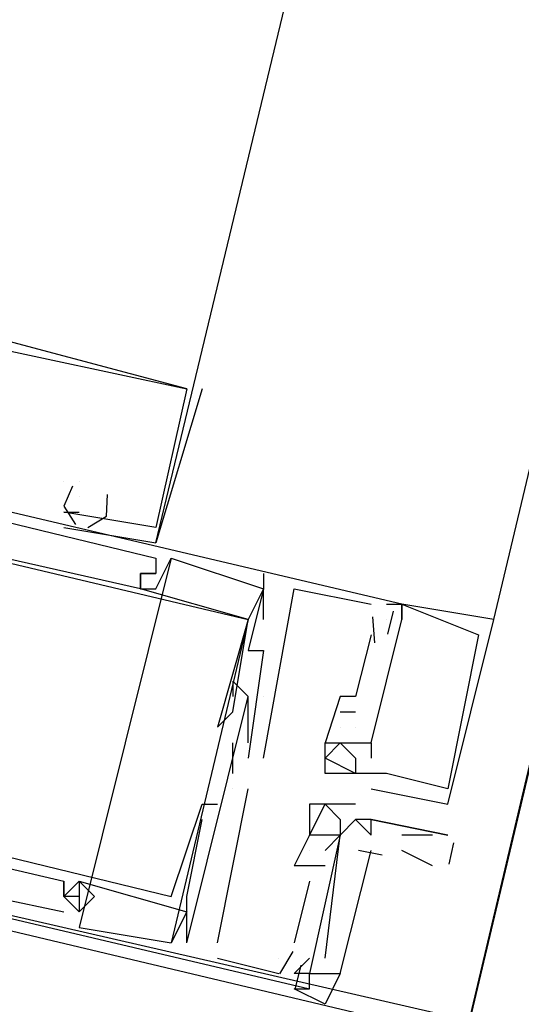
# Model space of a CAD drawing. Header units: feet. Extents: x -79 to 198, y -22 to 181.
# Tile 263 of 287: x 131.162 to 131.597, y 90.378 to 91.231. Entities that reach past the tile are written whole.
import ezdxf

# ---------------------------------------------------------------- set-up
doc = ezdxf.new("R2010")
doc.units = ezdxf.units.FT
doc.layers.add('A-LINEA', color=7, linetype='CONTINUOUS')

msp = doc.modelspace()

# ---------------------------------------------------------------- linework, layer by layer
at = {"layer": 'A-LINEA'}
for p, q in [((131.5733, 90.7111), (133.32, 98.0844)), ((131.32, 90.9111), (131.28, 90.7778)), ((131.32, 90.9111), (131.28, 90.7778)), ((131.32, 90.9111), (131.28, 90.7778)), ((131.3067, 90.9111), (131.3067, 90.9111)), ((131.3067, 90.9111), (131.3067, 90.9111)), ((131.3067, 90.9111), (131.3067, 90.9111)), ((131.3067, 90.9111), (131.3067, 90.9111)), ((131.3067, 90.9111), (131.3067, 90.9111)), ((131.3067, 90.9111), (131.3067, 90.9111)), ((131.32, 90.9111), (131.32, 90.9111)), ((131.32, 90.9111), (131.32, 90.9111)), ((131.32, 90.9111), (131.32, 90.9111)), ((131.2, 90.8311), (131.2, 90.8311)), ((131.2, 90.8311), (131.2, 90.8311)), ((131.2, 90.8311), (131.2, 90.8311)), ((131.2, 90.8311), (131.2, 90.8311)), ((131.2, 90.8311), (131.2, 90.8311)), ((131.2, 90.8311), (131.2, 90.8311)), ((131.2133, 90.8311), (131.2133, 90.8311)), ((131.2133, 90.8311), (131.2133, 90.8311)), ((131.2133, 90.8311), (131.2133, 90.8311)), ((131.2133, 90.8311), (131.2133, 90.8311)), ((131.2133, 90.8311), (131.2133, 90.8311)), ((131.2133, 90.8311), (131.2133, 90.8311)), ((131.2133, 90.8178), (131.2133, 90.8178)), ((131.2133, 90.8178), (131.2133, 90.8178)), ((131.2133, 90.8178), (131.2133, 90.8178)), ((131.2, 90.8044), (131.2, 90.8044)), ((131.2, 90.8044), (131.2, 90.8044)), ((131.2, 90.8044), (131.2, 90.8044)), ((131.2, 90.8044), (131.2, 90.8044)), ((131.2, 90.8044), (131.2, 90.8044)), ((131.2, 90.8044), (131.2, 90.8044)), ((131.2, 90.8044), (131.2, 90.8044)), ((131.2, 90.8044), (131.2, 90.8044)), ((131.2, 90.8044), (131.2, 90.8044)), ((131.2133, 90.8044), (131.2133, 90.8044)), ((131.2133, 90.8044), (131.2133, 90.8044)), ((131.2133, 90.8044), (131.2133, 90.8044)), ((131.2, 90.7911), (131.28, 90.7778)), ((131.2, 90.7911), (131.2, 90.7911)), ((131.2, 90.7911), (131.28, 90.7778)), ((131.2, 90.7911), (131.2, 90.7911)), ((131.2, 90.7911), (131.28, 90.7778)), ((131.2, 90.7911), (131.2, 90.7911)), ((131.28, 90.7911), (131.28, 90.7911)), ((131.28, 90.7911), (131.28, 90.7911)), ((131.28, 90.7911), (131.28, 90.7911)), ((131.28, 90.7778), (131.28, 90.7778)), ((131.28, 90.7778), (131.28, 90.7778)), ((131.28, 90.7778), (131.28, 90.7778)), ((131.2933, 90.7644), (131.2133, 90.4444)), ((131.2933, 90.7644), (131.2133, 90.4444)), ((131.2933, 90.7644), (131.2133, 90.4444)), ((131.28, 90.7644), (131.28, 90.7644)), ((131.28, 90.7644), (131.28, 90.7644)), ((131.28, 90.7644), (131.28, 90.7644)), ((131.2933, 90.7644), (131.2933, 90.7644)), ((131.2933, 90.7644), (131.2933, 90.7644)), ((131.2933, 90.7644), (131.2933, 90.7644)), ((131.2667, 90.7511), (131.2667, 90.7511)), ((131.2667, 90.7511), (131.2667, 90.7511)), ((131.2667, 90.7511), (131.2667, 90.7511)), ((131.2667, 90.7511), (131.2667, 90.7511)), ((131.2667, 90.7511), (131.2667, 90.7511)), ((131.2667, 90.7511), (131.2667, 90.7511)), ((131.2667, 90.7511), (131.2667, 90.7511)), ((131.2667, 90.7511), (131.2667, 90.7511)), ((131.2667, 90.7511), (131.2667, 90.7511)), ((131.28, 90.7511), (131.28, 90.7511)), ((131.28, 90.7511), (131.28, 90.7511)), ((131.28, 90.7511), (131.28, 90.7511)), ((131.28, 90.7511), (131.28, 90.7511)), ((131.28, 90.7511), (131.28, 90.7511)), ((131.28, 90.7511), (131.28, 90.7511)), ((131.3733, 90.7511), (131.3733, 90.7378)), ((131.3733, 90.7511), (131.3733, 90.7378)), ((131.3733, 90.7511), (131.3733, 90.7378)), ((131.2667, 90.7378), (131.2667, 90.7378)), ((131.2667, 90.7378), (131.2667, 90.7378)), ((131.2667, 90.7378), (131.2667, 90.7378)), ((131.2667, 90.7378), (131.2667, 90.7378)), ((131.2667, 90.7378), (131.2667, 90.7378)), ((131.2667, 90.7378), (131.2667, 90.7378)), ((131.2667, 90.7378), (131.2667, 90.7378)), ((131.2667, 90.7378), (131.2667, 90.7378)), ((131.2667, 90.7378), (131.2667, 90.7378)), ((131.28, 90.7378), (131.28, 90.7378)), ((131.28, 90.7378), (131.28, 90.7378)), ((131.28, 90.7378), (131.28, 90.7378)), ((131.3733, 90.7111), (131.3733, 90.7378)), ((131.3733, 90.7378), (131.3733, 90.7378)), ((131.3733, 90.7378), (131.3733, 90.7378)), ((131.3733, 90.7111), (131.3733, 90.7378)), ((131.3733, 90.7378), (131.3733, 90.7378)), ((131.3733, 90.7378), (131.3733, 90.7378)), ((131.3733, 90.7111), (131.3733, 90.7378)), ((131.3733, 90.7378), (131.3733, 90.7378)), ((131.3733, 90.7378), (131.3733, 90.7378)), ((131.4, 90.7378), (131.4, 90.7378)), ((131.4, 90.7378), (131.4, 90.7378)), ((131.4, 90.7378), (131.4, 90.7378)), ((131.4667, 90.7244), (131.4667, 90.7244)), ((131.4667, 90.7244), (131.4667, 90.7244)), ((131.4667, 90.7244), (131.4667, 90.7244)), ((131.48, 90.7244), (131.48, 90.7244)), ((131.48, 90.7244), (131.48, 90.7244)), ((131.48, 90.7244), (131.48, 90.7244)), ((131.4857, 90.7184), (131.4809, 90.6984)), ((131.4857, 90.7184), (131.4809, 90.6984)), ((131.4857, 90.7184), (131.4809, 90.6984)), ((131.4933, 90.7244), (131.4933, 90.7244)), ((131.4933, 90.7244), (131.4933, 90.7244)), ((131.4933, 90.7244), (131.4933, 90.7244)), ((131.4933, 90.7244), (131.4933, 90.7244)), ((131.4933, 90.7244), (131.4933, 90.7244)), ((131.4933, 90.7244), (131.4933, 90.7244)), ((131.4933, 90.7244), (131.4933, 90.7244)), ((131.4933, 90.7244), (131.4933, 90.7244)), ((131.4933, 90.7244), (131.4933, 90.7244)), ((131.36, 90.7111), (131.2933, 90.4311)), ((131.36, 90.7111), (131.2933, 90.4311)), ((131.36, 90.7111), (131.2933, 90.4311)), ((131.36, 90.7111), (131.36, 90.7111)), ((131.36, 90.7111), (131.36, 90.7111)), ((131.36, 90.7111), (131.36, 90.7111)), ((131.36, 90.7111), (131.36, 90.7111)), ((131.36, 90.7111), (131.36, 90.7111)), ((131.36, 90.7111), (131.36, 90.7111)), ((131.36, 90.7111), (131.36, 90.7111)), ((131.36, 90.7111), (131.36, 90.7111)), ((131.36, 90.7111), (131.36, 90.7111)), ((131.3733, 90.7111), (131.3733, 90.7111)), ((131.3733, 90.7111), (131.3733, 90.7111)), ((131.3733, 90.7111), (131.3733, 90.7111)), ((131.4679, 90.7135), (131.4695, 90.6909)), ((131.4679, 90.7135), (131.4695, 90.6909)), ((131.4679, 90.7135), (131.4695, 90.6909)), ((131.48, 90.7111), (131.48, 90.7111)), ((131.48, 90.7111), (131.48, 90.7111)), ((131.48, 90.7111), (131.48, 90.7111)), ((131.48, 90.7111), (131.48, 90.7111)), ((131.48, 90.7111), (131.48, 90.7111)), ((131.48, 90.7111), (131.48, 90.7111)), ((131.4933, 90.7111), (131.4933, 90.7111)), ((131.4933, 90.7111), (131.4933, 90.7111)), ((131.4933, 90.7111), (131.4933, 90.7111)), ((131.4933, 90.7111), (131.4933, 90.7111)), ((131.4933, 90.7111), (131.4933, 90.7111)), ((131.4933, 90.7111), (131.4933, 90.7111)), ((131.4933, 90.7111), (131.4933, 90.7111)), ((131.4933, 90.7111), (131.4933, 90.7111)), ((131.4933, 90.7111), (131.4933, 90.7111)), ((131.5733, 90.7111), (131.5733, 90.7111)), ((131.5733, 90.7111), (131.5733, 90.7111)), ((131.5733, 90.7111), (131.5733, 90.7111)), ((131.4667, 90.6978), (131.4667, 90.6978)), ((131.4667, 90.6978), (131.4667, 90.6978)), ((131.4667, 90.6978), (131.4667, 90.6978)), ((131.56, 90.6978), (131.56, 90.6978)), ((131.56, 90.6978), (131.56, 90.6978)), ((131.56, 90.6978), (131.56, 90.6978)), ((131.36, 90.6844), (131.36, 90.6844)), ((131.36, 90.6844), (131.36, 90.6844)), ((131.36, 90.6844), (131.36, 90.6844)), ((131.3733, 90.6844), (131.3733, 90.6844)), ((131.3733, 90.6844), (131.3733, 90.6844)), ((131.3733, 90.6844), (131.3733, 90.6844)), ((131.3467, 90.6578), (131.3467, 90.6578)), ((131.3467, 90.6578), (131.3467, 90.6578)), ((131.3467, 90.6578), (131.3467, 90.6578)), ((131.3467, 90.6444), (131.3467, 90.6444)), ((131.3467, 90.6444), (131.3467, 90.6444)), ((131.3467, 90.6444), (131.3467, 90.6444)), ((131.36, 90.6444), (131.36, 90.6444)), ((131.36, 90.6444), (131.36, 90.6444)), ((131.36, 90.6444), (131.36, 90.6444)), ((131.36, 90.6444), (131.36, 90.6444)), ((131.36, 90.6444), (131.36, 90.6444)), ((131.36, 90.6444), (131.36, 90.6444)), ((131.36, 90.6444), (131.36, 90.6444)), ((131.36, 90.6444), (131.36, 90.6444)), ((131.36, 90.6444), (131.36, 90.6444)), ((131.3733, 90.6444), (131.3733, 90.6444)), ((131.3733, 90.6444), (131.3733, 90.6444)), ((131.3733, 90.6444), (131.3733, 90.6444)), ((131.3733, 90.6444), (131.3733, 90.6444)), ((131.3733, 90.6444), (131.3733, 90.6444)), ((131.3733, 90.6444), (131.3733, 90.6444)), ((131.44, 90.6444), (131.44, 90.6444)), ((131.44, 90.6444), (131.44, 90.6444)), ((131.44, 90.6444), (131.44, 90.6444)), ((131.4533, 90.6444), (131.4533, 90.6444)), ((131.4533, 90.6444), (131.4533, 90.6444)), ((131.4533, 90.6444), (131.4533, 90.6444)), ((131.3467, 90.6311), (131.3467, 90.6311)), ((131.3467, 90.6311), (131.3467, 90.6311)), ((131.3467, 90.6311), (131.3467, 90.6311)), ((131.44, 90.6311), (131.44, 90.6311)), ((131.44, 90.6311), (131.4533, 90.6311)), ((131.44, 90.6311), (131.44, 90.6311)), ((131.44, 90.6311), (131.44, 90.6311)), ((131.44, 90.6311), (131.4533, 90.6311)), ((131.44, 90.6311), (131.44, 90.6311)), ((131.44, 90.6311), (131.44, 90.6311)), ((131.44, 90.6311), (131.4533, 90.6311)), ((131.44, 90.6311), (131.44, 90.6311)), ((131.4533, 90.6311), (131.4533, 90.6311)), ((131.4533, 90.6311), (131.4533, 90.6311)), ((131.4533, 90.6311), (131.4533, 90.6311)), ((131.3333, 90.6178), (131.3333, 90.6178)), ((131.3333, 90.6178), (131.3333, 90.6178)), ((131.3333, 90.6178), (131.3333, 90.6178)), ((131.36, 90.6178), (131.36, 90.6178)), ((131.36, 90.6178), (131.36, 90.6178)), ((131.36, 90.6178), (131.36, 90.6178)), ((131.36, 90.6178), (131.36, 90.6178)), ((131.36, 90.6178), (131.36, 90.6178)), ((131.36, 90.6178), (131.36, 90.6178)), ((131.44, 90.6178), (131.44, 90.6178)), ((131.44, 90.6178), (131.44, 90.6178)), ((131.44, 90.6178), (131.44, 90.6178)), ((131.44, 90.6178), (131.44, 90.6178)), ((131.44, 90.6178), (131.44, 90.6178)), ((131.44, 90.6178), (131.44, 90.6178)), ((131.4533, 90.6178), (131.4533, 90.6178)), ((131.4533, 90.6178), (131.4533, 90.6178)), ((131.4533, 90.6178), (131.4533, 90.6178)), ((131.4533, 90.6178), (131.4533, 90.6178)), ((131.4533, 90.6178), (131.4533, 90.6178)), ((131.4533, 90.6178), (131.4533, 90.6178)), ((131.3467, 90.5778), (131.3467, 90.6044)), ((131.3467, 90.6044), (131.3467, 90.6044)), ((131.3467, 90.5778), (131.3467, 90.6044)), ((131.3467, 90.6044), (131.3467, 90.6044)), ((131.3467, 90.5778), (131.3467, 90.6044)), ((131.3467, 90.6044), (131.3467, 90.6044)), ((131.36, 90.6044), (131.36, 90.6044)), ((131.36, 90.6044), (131.36, 90.6044)), ((131.36, 90.6044), (131.36, 90.6044)), ((131.4267, 90.6044), (131.4267, 90.6044)), ((131.4267, 90.6044), (131.4267, 90.6044)), ((131.4267, 90.6044), (131.4267, 90.6044)), ((131.4267, 90.6044), (131.4267, 90.6044)), ((131.4267, 90.6044), (131.4267, 90.6044)), ((131.4267, 90.6044), (131.4267, 90.6044)), ((131.44, 90.6044), (131.44, 90.6044)), ((131.44, 90.6044), (131.44, 90.6044)), ((131.44, 90.6044), (131.44, 90.6044)), ((131.44, 90.6044), (131.44, 90.6044)), ((131.44, 90.6044), (131.44, 90.6044)), ((131.44, 90.6044), (131.44, 90.6044)), ((131.44, 90.6044), (131.44, 90.6044)), ((131.44, 90.6044), (131.44, 90.6044)), ((131.44, 90.6044), (131.44, 90.6044)), ((131.4533, 90.6044), (131.4533, 90.6044)), ((131.4533, 90.6044), (131.4533, 90.6044)), ((131.4533, 90.6044), (131.4533, 90.6044)), ((131.4533, 90.6044), (131.4533, 90.6044)), ((131.4533, 90.6044), (131.4533, 90.6044)), ((131.4533, 90.6044), (131.4533, 90.6044)), ((131.4667, 90.6044), (131.4667, 90.6044)), ((131.4667, 90.6044), (131.4667, 90.6044)), ((131.4667, 90.6044), (131.4667, 90.6044)), ((131.4667, 90.6044), (131.4667, 90.6044)), ((131.4667, 90.6044), (131.4667, 90.6044)), ((131.4667, 90.6044), (131.4667, 90.6044)), ((131.36, 90.5911), (131.36, 90.5911)), ((131.36, 90.5911), (131.36, 90.5911)), ((131.36, 90.5911), (131.36, 90.5911)), ((131.3733, 90.5911), (131.3733, 90.5911)), ((131.3733, 90.5911), (131.3733, 90.5911)), ((131.3733, 90.5911), (131.3733, 90.5911)), ((131.4267, 90.5911), (131.4267, 90.5911)), ((131.4267, 90.5911), (131.4267, 90.5911)), ((131.4267, 90.5911), (131.4267, 90.5911)), ((131.4533, 90.5911), (131.4533, 90.5911)), ((131.4533, 90.5911), (131.4533, 90.5911)), ((131.4533, 90.5911), (131.4533, 90.5911)), ((131.4667, 90.5911), (131.4667, 90.5911)), ((131.4667, 90.5911), (131.4667, 90.5911)), ((131.4667, 90.5911), (131.4667, 90.5911)), ((131.3467, 90.5778), (131.3467, 90.5778)), ((131.3467, 90.5778), (131.3467, 90.5778)), ((131.3467, 90.5778), (131.3467, 90.5778)), ((131.4267, 90.5778), (131.4267, 90.5778)), ((131.4267, 90.5778), (131.4267, 90.5778)), ((131.4267, 90.5778), (131.4267, 90.5778)), ((131.44, 90.5778), (131.44, 90.5778)), ((131.44, 90.5778), (131.44, 90.5778)), ((131.44, 90.5778), (131.44, 90.5778)), ((131.4533, 90.5778), (131.4533, 90.5778)), ((131.4533, 90.5778), (131.4533, 90.5778)), ((131.4533, 90.5778), (131.4533, 90.5778)), ((131.4533, 90.5778), (131.4533, 90.5778)), ((131.4533, 90.5778), (131.4533, 90.5778)), ((131.4533, 90.5778), (131.4533, 90.5778)), ((131.4533, 90.5778), (131.4533, 90.5778)), ((131.4533, 90.5778), (131.4533, 90.5778)), ((131.4533, 90.5778), (131.4533, 90.5778)), ((131.4667, 90.5778), (131.4667, 90.5778)), ((131.4667, 90.5778), (131.4667, 90.5778)), ((131.4667, 90.5778), (131.4667, 90.5778)), ((131.4667, 90.5778), (131.4667, 90.5778)), ((131.4667, 90.5778), (131.4667, 90.5778)), ((131.4667, 90.5778), (131.4667, 90.5778)), ((131.4667, 90.5778), (131.4667, 90.5778)), ((131.4667, 90.5778), (131.4667, 90.5778)), ((131.4667, 90.5778), (131.4667, 90.5778)), ((131.4667, 90.5778), (131.4667, 90.5778)), ((131.4667, 90.5778), (131.4667, 90.5778)), ((131.4667, 90.5778), (131.4667, 90.5778)), ((131.4667, 90.5778), (131.4667, 90.5778)), ((131.4667, 90.5778), (131.4667, 90.5778)), ((131.4667, 90.5778), (131.4667, 90.5778)), ((131.48, 90.5778), (131.48, 90.5778)), ((131.48, 90.5778), (131.48, 90.5778)), ((131.48, 90.5778), (131.48, 90.5778)), ((131.48, 90.5778), (131.48, 90.5778)), ((131.48, 90.5778), (131.48, 90.5778)), ((131.48, 90.5778), (131.48, 90.5778)), ((131.3333, 90.4311), (131.36, 90.5644)), ((131.3333, 90.4311), (131.36, 90.5644)), ((131.3333, 90.4311), (131.36, 90.5644)), ((131.3467, 90.5644), (131.3467, 90.5644)), ((131.3467, 90.5644), (131.3467, 90.5644)), ((131.3467, 90.5644), (131.3467, 90.5644)), ((131.3467, 90.5644), (131.3467, 90.5644)), ((131.3467, 90.5644), (131.3467, 90.5644)), ((131.3467, 90.5644), (131.3467, 90.5644)), ((131.36, 90.5644), (131.36, 90.5644)), ((131.36, 90.5644), (131.36, 90.5644)), ((131.36, 90.5644), (131.36, 90.5644)), ((131.4667, 90.5644), (131.4667, 90.5644)), ((131.4667, 90.5644), (131.4667, 90.5644)), ((131.4667, 90.5644), (131.4667, 90.5644)), ((131.5333, 90.5644), (131.5333, 90.5644)), ((131.5333, 90.5644), (131.5333, 90.5644)), ((131.5333, 90.5644), (131.5333, 90.5644)), ((130.76, 90.5511), (131.2, 90.4578)), ((130.76, 90.5511), (131.2, 90.4578)), ((130.76, 90.5511), (131.2, 90.4578)), ((131.32, 90.5511), (131.32, 90.5511)), ((131.32, 90.5511), (131.32, 90.5511)), ((131.32, 90.5511), (131.32, 90.5511)), ((131.3333, 90.5511), (131.3333, 90.5511)), ((131.3333, 90.5511), (131.3333, 90.5511)), ((131.3333, 90.5511), (131.3333, 90.5511)), ((131.4133, 90.5511), (131.4133, 90.5511)), ((131.4267, 90.5511), (131.4267, 90.5511)), ((131.4267, 90.5511), (131.4267, 90.5511)), ((131.44, 90.5511), (131.44, 90.5511)), ((131.4533, 90.5511), (131.4533, 90.5511)), ((131.5333, 90.5511), (131.5333, 90.5511)), ((131.5333, 90.5511), (131.5333, 90.5511)), ((131.5333, 90.5511), (131.5333, 90.5511)), ((131.32, 90.5378), (131.32, 90.5378)), ((131.32, 90.5378), (131.32, 90.5378)), ((131.32, 90.5378), (131.32, 90.5378)), ((131.3333, 90.5378), (131.3333, 90.5378)), ((131.3333, 90.5378), (131.3333, 90.5378)), ((131.3333, 90.5378), (131.3333, 90.5378)), ((131.44, 90.5378), (131.44, 90.5378)), ((131.4533, 90.5378), (131.4533, 90.5378)), ((131.4533, 90.5378), (131.4533, 90.5378)), ((131.4533, 90.5378), (131.4533, 90.5378)), ((131.4667, 90.5378), (131.4667, 90.5378)), ((131.4667, 90.5378), (131.4667, 90.5378)), ((131.4133, 90.5244), (131.4, 90.4978)), ((131.4133, 90.5244), (131.4, 90.4978)), ((131.4133, 90.5244), (131.4, 90.4978)), ((131.44, 90.5244), (131.4133, 90.5244)), ((131.4133, 90.5244), (131.4133, 90.5244)), ((131.4133, 90.5244), (131.4133, 90.5244)), ((131.4133, 90.5244), (131.4133, 90.5244)), ((131.4133, 90.5244), (131.4133, 90.5244)), ((131.4133, 90.5244), (131.4133, 90.5244)), ((131.4267, 90.5244), (131.4267, 90.5244)), ((131.4267, 90.5244), (131.4267, 90.5244)), ((131.4267, 90.5244), (131.4267, 90.5244)), ((131.44, 90.5244), (131.44, 90.5244)), ((131.44, 90.5244), (131.44, 90.5244)), ((131.44, 90.5244), (131.44, 90.5244)), ((131.44, 90.5244), (131.44, 90.5244)), ((131.44, 90.5244), (131.44, 90.5244)), ((131.4667, 90.5244), (131.4667, 90.5244)), ((131.5333, 90.5244), (131.5333, 90.5244)), ((131.5383, 90.5177), (131.534, 90.4993)), ((131.4133, 90.5111), (131.4133, 90.5111)), ((131.4133, 90.5111), (131.4133, 90.5111)), ((131.4133, 90.5111), (131.4133, 90.5111)), ((131.4133, 90.5111), (131.4133, 90.5111)), ((131.4133, 90.5111), (131.4133, 90.5111)), ((131.4133, 90.5111), (131.4133, 90.5111)), ((131.4267, 90.5111), (131.4267, 90.5111)), ((131.4267, 90.5111), (131.4267, 90.5111)), ((131.4267, 90.5111), (131.4267, 90.5111)), ((131.4762, 90.5069), (131.4559, 90.5109)), ((131.4762, 90.5069), (131.4559, 90.5109)), ((131.4762, 90.5069), (131.4559, 90.5109)), ((131.52, 90.4978), (131.4933, 90.5111)), ((131.4133, 90.4978), (131.4, 90.4978)), ((131.4, 90.4978), (131.4, 90.4978)), ((131.4133, 90.4978), (131.4, 90.4978)), ((131.4, 90.4978), (131.4, 90.4978)), ((131.4133, 90.4978), (131.4, 90.4978)), ((131.4, 90.4978), (131.4, 90.4978)), ((131.4267, 90.4978), (131.4133, 90.4978)), ((131.4133, 90.4978), (131.4133, 90.4978)), ((131.4133, 90.4978), (131.4133, 90.4978)), ((131.4267, 90.4978), (131.4133, 90.4978)), ((131.4133, 90.4978), (131.4133, 90.4978)), ((131.4133, 90.4978), (131.4133, 90.4978)), ((131.4267, 90.4978), (131.4133, 90.4978)), ((131.4133, 90.4978), (131.4133, 90.4978)), ((131.4133, 90.4978), (131.4133, 90.4978)), ((131.4267, 90.4978), (131.4267, 90.4978)), ((131.4267, 90.4978), (131.4267, 90.4978)), ((131.4267, 90.4978), (131.4267, 90.4978)), ((131.2, 90.4844), (131.2, 90.4844)), ((131.2, 90.4844), (131.2, 90.4844)), ((131.2, 90.4844), (131.2, 90.4844)), ((131.2133, 90.4844), (131.2133, 90.4844)), ((131.2133, 90.4844), (131.2133, 90.4844)), ((131.2133, 90.4844), (131.2133, 90.4844)), ((131.2133, 90.4844), (131.2133, 90.4844)), ((131.2133, 90.4844), (131.2133, 90.4844)), ((131.2133, 90.4844), (131.2133, 90.4844)), ((131.4133, 90.4844), (131.4, 90.4311)), ((131.4133, 90.4844), (131.4, 90.4311)), ((131.4133, 90.4844), (131.4, 90.4311)), ((131.4133, 90.4844), (131.4133, 90.4844)), ((131.4133, 90.4844), (131.4133, 90.4844)), ((131.4133, 90.4844), (131.4133, 90.4844)), ((131.2, 90.4711), (131.2, 90.4711)), ((131.2, 90.4711), (131.2, 90.4711)), ((131.2, 90.4711), (131.2, 90.4711)), ((131.2, 90.4711), (131.2, 90.4711)), ((131.2, 90.4711), (131.2, 90.4711)), ((131.2, 90.4711), (131.2, 90.4711)), ((131.2133, 90.4711), (131.2133, 90.4711)), ((131.2133, 90.4711), (131.2133, 90.4711)), ((131.2133, 90.4711), (131.2133, 90.4711)), ((131.2133, 90.4711), (131.2133, 90.4711)), ((131.2133, 90.4711), (131.2133, 90.4711)), ((131.2133, 90.4711), (131.2133, 90.4711)), ((131.2267, 90.4711), (131.2267, 90.4711)), ((131.2267, 90.4711), (131.2267, 90.4711)), ((131.2267, 90.4711), (131.2267, 90.4711)), ((131.2933, 90.4711), (131.2933, 90.4711)), ((131.2933, 90.4711), (131.2933, 90.4711)), ((131.2933, 90.4711), (131.2933, 90.4711)), ((131.3067, 90.4711), (131.3067, 90.4711)), ((131.3067, 90.4711), (131.3067, 90.4711)), ((131.3067, 90.4711), (131.3067, 90.4711)), ((131.2, 90.4578), (131.2, 90.4578)), ((131.2, 90.4578), (131.2, 90.4578)), ((131.2, 90.4578), (131.2, 90.4578)), ((131.2133, 90.4578), (131.2133, 90.4578)), ((131.2133, 90.4578), (131.2133, 90.4578)), ((131.2133, 90.4578), (131.2133, 90.4578)), ((131.2133, 90.4578), (131.2133, 90.4578)), ((131.2133, 90.4578), (131.2133, 90.4578)), ((131.2133, 90.4578), (131.2133, 90.4578)), ((131.2133, 90.4578), (131.2133, 90.4578)), ((131.2133, 90.4578), (131.2133, 90.4578)), ((131.2133, 90.4578), (131.2133, 90.4578)), ((131.3067, 90.4578), (131.2933, 90.4311)), ((131.3067, 90.4578), (131.2933, 90.4311)), ((131.3067, 90.4578), (131.2933, 90.4311)), ((131.3067, 90.4578), (131.3067, 90.4578)), ((131.3067, 90.4578), (131.3067, 90.4578)), ((131.3067, 90.4578), (131.3067, 90.4578)), ((131.2133, 90.4444), (131.2933, 90.4311)), ((131.2133, 90.4444), (131.2133, 90.4444)), ((131.2133, 90.4444), (131.2933, 90.4311)), ((131.2133, 90.4444), (131.2133, 90.4444)), ((131.2133, 90.4444), (131.2933, 90.4311)), ((131.2133, 90.4444), (131.2133, 90.4444)), ((131.2933, 90.4311), (131.2933, 90.4311)), ((131.2933, 90.4311), (131.2933, 90.4311)), ((131.2933, 90.4311), (131.2933, 90.4311)), ((131.2933, 90.4311), (131.2933, 90.4311)), ((131.2933, 90.4311), (131.2933, 90.4311)), ((131.2933, 90.4311), (131.2933, 90.4311)), ((131.3067, 90.4311), (131.3067, 90.4311)), ((131.3067, 90.4311), (131.3067, 90.4311)), ((131.3067, 90.4311), (131.3067, 90.4311)), ((131.3067, 90.4311), (131.3067, 90.4311)), ((131.3067, 90.4311), (131.3067, 90.4311)), ((131.3067, 90.4311), (131.3067, 90.4311)), ((131.3333, 90.4311), (131.3333, 90.4311)), ((131.3333, 90.4311), (131.3333, 90.4311)), ((131.3333, 90.4311), (131.3333, 90.4311)), ((131.4, 90.4311), (131.4, 90.4311)), ((131.4, 90.4311), (131.4, 90.4311)), ((131.4, 90.4311), (131.4, 90.4311)), ((131.3333, 90.4178), (131.3867, 90.4044)), ((131.3333, 90.4178), (131.3333, 90.4178)), ((131.3333, 90.4178), (131.3867, 90.4044)), ((131.3333, 90.4178), (131.3333, 90.4178)), ((131.3333, 90.4178), (131.3867, 90.4044)), ((131.3333, 90.4178), (131.3333, 90.4178)), ((131.3867, 90.4178), (131.3867, 90.4178)), ((131.3867, 90.4178), (131.3867, 90.4178)), ((131.3867, 90.4178), (131.3867, 90.4178)), ((131.3988, 90.4235), (131.3872, 90.404)), ((131.3988, 90.4235), (131.3872, 90.404)), ((131.3988, 90.4235), (131.3872, 90.404)), ((131.4, 90.4044), (131.4133, 90.4178)), ((131.4133, 90.4178), (131.4133, 90.4178)), ((131.4133, 90.4178), (131.4133, 90.4178)), ((131.4133, 90.4178), (131.4133, 90.4178)), ((131.4133, 90.4178), (131.4133, 90.4178)), ((131.4133, 90.4178), (131.4133, 90.4178)), ((131.4133, 90.4178), (131.4133, 90.4178)), ((131.4267, 90.4178), (131.4267, 90.4178)), ((131.4267, 90.4178), (131.4267, 90.4178)), ((131.4267, 90.4178), (131.4267, 90.4178)), ((131.4057, 90.4117), (131.4009, 90.3917)), ((131.4057, 90.4117), (131.4009, 90.3917)), ((131.4057, 90.4117), (131.4009, 90.3917)), ((131.3867, 90.4044), (131.3867, 90.4044)), ((131.3867, 90.4044), (131.3867, 90.4044)), ((131.3867, 90.4044), (131.3867, 90.4044)), ((131.4, 90.4044), (131.4, 90.4044)), ((131.4, 90.4044), (131.4, 90.4044)), ((131.4, 90.4044), (131.4, 90.4044)), ((131.4133, 90.4044), (131.4133, 90.4044)), ((131.4133, 90.4044), (131.4133, 90.4044)), ((131.4133, 90.4044), (131.4133, 90.4044)), ((131.4133, 90.4044), (131.4133, 90.4044)), ((131.4133, 90.3911), (131.4133, 90.3911)), ((131.4133, 90.3911), (131.4133, 90.3911)), ((131.4133, 90.3911), (131.4133, 90.3911))]:
    msp.add_line(p, q, dxfattribs=at)
for points in [[(135.8933, 108.7111), (131.36, 89.5511), (124.5867, 91.1511), (124.44, 90.4978), (121.84, 91.1111), (121.3333, 88.9644), (118.2, 75.6978), (129.9467, 72.9244)], [(124.5867, 91.1511), (131.36, 89.5511), (135.2667, 106.0978)], [(131.28, 90.7778), (131.7067, 92.5511), (132.1333, 94.3511)], [(131.3067, 90.9111), (131.1067, 90.9644), (131.1067, 90.9511), (131.1067, 90.9644), (131.1067, 90.9511), (131.1067, 90.9378), (131.0933, 90.9378), (131.1067, 90.9378), (131.0933, 90.9378), (131.0933, 90.9244), (131.1067, 90.9244), (131.08, 90.8311), (131.04, 90.8444)], [(131.3067, 90.9111), (131.1067, 90.9644), (131.1067, 90.9511), (131.1067, 90.9644), (131.1067, 90.9511), (131.1067, 90.9378), (131.0933, 90.9378), (131.1067, 90.9378), (131.0933, 90.9378), (131.0933, 90.9244), (131.1067, 90.9244), (131.08, 90.8311), (131.04, 90.8444)], [(131.3067, 90.9111), (131.1067, 90.9644), (131.1067, 90.9511), (131.1067, 90.9644), (131.1067, 90.9511), (131.1067, 90.9378), (131.0933, 90.9378), (131.1067, 90.9378), (131.0933, 90.9378), (131.0933, 90.9244), (131.1067, 90.9244), (131.08, 90.8311), (131.04, 90.8444)], [(131.1067, 90.9378), (131.12, 90.9511), (131.3067, 90.9111), (131.28, 90.7911), (131.2, 90.8044), (131.2133, 90.8044)], [(131.1067, 90.9378), (131.12, 90.9511), (131.3067, 90.9111), (131.28, 90.7911), (131.2, 90.8044), (131.2133, 90.8044)], [(131.1067, 90.9378), (131.12, 90.9511), (131.3067, 90.9111), (131.28, 90.7911), (131.2, 90.8044), (131.2133, 90.8044)], [(131.48, 90.7244), (131.4933, 90.7244), (130.8133, 90.8844), (130.7733, 90.7378)], [(131.48, 90.7244), (131.4933, 90.7244), (130.8133, 90.8844), (130.7733, 90.7378)], [(131.48, 90.7244), (131.4933, 90.7244), (130.8133, 90.8844), (130.7733, 90.7378)], [(131.3733, 90.7378), (131.36, 90.7111), (131.2667, 90.7378), (131.2667, 90.7511), (131.28, 90.7511), (131.2667, 90.7511), (131.2667, 90.7378), (130.8533, 90.8311), (130.8667, 90.8578), (130.84, 90.8578), (130.84, 90.8711), (130.8267, 90.8578), (130.8533, 90.8444), (130.8267, 90.7511), (130.8267, 90.7378)], [(131.3733, 90.7378), (131.36, 90.7111), (131.2667, 90.7378), (131.2667, 90.7511), (131.28, 90.7511), (131.2667, 90.7511), (131.2667, 90.7378), (130.8533, 90.8311), (130.8667, 90.8578), (130.84, 90.8578), (130.84, 90.8711), (130.8267, 90.8578), (130.8533, 90.8444), (130.8267, 90.7511), (130.8267, 90.7378)], [(131.3733, 90.7378), (131.36, 90.7111), (131.2667, 90.7378), (131.2667, 90.7511), (131.28, 90.7511), (131.2667, 90.7511), (131.2667, 90.7378), (130.8533, 90.8311), (130.8667, 90.8578), (130.84, 90.8578), (130.84, 90.8711), (130.8267, 90.8578), (130.8533, 90.8444), (130.8267, 90.7511), (130.8267, 90.7378)], [(130.84, 90.8711), (131.28, 90.7644), (131.28, 90.7511), (131.2667, 90.7511), (131.2667, 90.7378), (131.28, 90.7378), (131.2933, 90.7644), (131.3733, 90.7378), (131.36, 90.6844), (131.3733, 90.6844), (131.36, 90.5911)], [(130.84, 90.8711), (131.28, 90.7644), (131.28, 90.7511), (131.2667, 90.7511), (131.2667, 90.7378), (131.28, 90.7378), (131.2933, 90.7644), (131.3733, 90.7378), (131.36, 90.6844), (131.3733, 90.6844), (131.36, 90.5911)], [(130.84, 90.8711), (131.28, 90.7644), (131.28, 90.7511), (131.2667, 90.7511), (131.2667, 90.7378), (131.28, 90.7378), (131.2933, 90.7644), (131.3733, 90.7378), (131.36, 90.6844), (131.3733, 90.6844), (131.36, 90.5911)], [(130.84, 90.7378), (130.8533, 90.8311), (131.36, 90.7111), (131.3333, 90.6178), (131.3333, 90.6178), (131.3467, 90.6311), (131.36, 90.7111)], [(130.84, 90.7378), (130.8533, 90.8311), (131.36, 90.7111), (131.3333, 90.6178), (131.3333, 90.6178), (131.3467, 90.6311), (131.36, 90.7111)], [(130.84, 90.7378), (130.8533, 90.8311), (131.36, 90.7111), (131.3333, 90.6178), (131.3333, 90.6178), (131.3467, 90.6311), (131.36, 90.7111)], [(131.2076, 90.8268), (131.2001, 90.8096), (131.2102, 90.7937)], [(131.2076, 90.8268), (131.2001, 90.8096), (131.2102, 90.7937)], [(131.2076, 90.8268), (131.2001, 90.8096), (131.2102, 90.7937)], [(131.221, 90.7911), (131.2372, 90.8008), (131.2381, 90.8196)], [(131.221, 90.7911), (131.2372, 90.8008), (131.2381, 90.8196)], [(131.221, 90.7911), (131.2372, 90.8008), (131.2381, 90.8196)], [(130.8267, 90.7778), (130.8133, 90.7778), (130.8, 90.6978), (130.7733, 90.7111), (130.7333, 90.5511), (131.4133, 90.3911), (131.4133, 90.4044), (131.4, 90.4044)], [(130.8267, 90.7778), (130.8133, 90.7778), (130.8, 90.6978), (130.7733, 90.7111), (130.7333, 90.5511), (131.4133, 90.3911), (131.4133, 90.4044), (131.4, 90.4044)], [(130.8267, 90.7778), (130.8133, 90.7778), (130.8, 90.6978), (130.7733, 90.7111), (130.7333, 90.5511), (131.4133, 90.3911), (131.4133, 90.4044), (131.4, 90.4044)], [(131.3733, 90.5911), (131.4, 90.7378), (131.4667, 90.7244)], [(131.3733, 90.5911), (131.4, 90.7378), (131.4667, 90.7244)], [(131.3733, 90.5911), (131.4, 90.7378), (131.4667, 90.7244)], [(131.4667, 90.5644), (131.5333, 90.5511), (131.5733, 90.7111), (131.5733, 90.7111), (131.4933, 90.7244), (131.4933, 90.7111), (131.4933, 90.7244)], [(131.4933, 90.7244), (131.56, 90.6978), (131.56, 90.6978), (131.5333, 90.5644), (131.5333, 90.5644), (131.48, 90.5778), (131.48, 90.5778), (131.48, 90.5778), (131.48, 90.5778), (131.4667, 90.5778)], [(131.4667, 90.5644), (131.5333, 90.5511), (131.5733, 90.7111), (131.5733, 90.7111), (131.4933, 90.7244), (131.4933, 90.7111), (131.4933, 90.7244)], [(131.4933, 90.7244), (131.56, 90.6978), (131.56, 90.6978), (131.5333, 90.5644), (131.5333, 90.5644), (131.48, 90.5778), (131.48, 90.5778), (131.48, 90.5778), (131.48, 90.5778), (131.4667, 90.5778)], [(131.4667, 90.5644), (131.5333, 90.5511), (131.5733, 90.7111), (131.5733, 90.7111), (131.4933, 90.7244), (131.4933, 90.7111), (131.4933, 90.7244)], [(131.4933, 90.7244), (131.56, 90.6978), (131.56, 90.6978), (131.5333, 90.5644), (131.5333, 90.5644), (131.48, 90.5778), (131.48, 90.5778), (131.48, 90.5778), (131.48, 90.5778), (131.4667, 90.5778)], [(131.4533, 90.6044), (131.4667, 90.6044), (131.4933, 90.7111)], [(131.4533, 90.6044), (131.4667, 90.6044), (131.4933, 90.7111)], [(131.4533, 90.6044), (131.4667, 90.6044), (131.4933, 90.7111)], [(131.4667, 90.6978), (131.4533, 90.6444), (131.44, 90.6444)], [(131.4667, 90.6978), (131.4533, 90.6444), (131.44, 90.6444)], [(131.4667, 90.6978), (131.4533, 90.6444), (131.44, 90.6444)], [(130.8267, 90.6711), (130.8, 90.5911), (131.2933, 90.4711), (131.32, 90.5511), (131.32, 90.5511), (131.3333, 90.5511)], [(130.8267, 90.6711), (130.8, 90.5911), (131.2933, 90.4711), (131.32, 90.5511), (131.32, 90.5511), (131.3333, 90.5511)], [(130.8267, 90.6711), (130.8, 90.5911), (131.2933, 90.4711), (131.32, 90.5511), (131.32, 90.5511), (131.3333, 90.5511)], [(131.3067, 90.4311), (131.36, 90.6444), (131.3467, 90.6578), (131.3467, 90.6444), (131.3467, 90.6444)], [(131.3067, 90.4311), (131.36, 90.6444), (131.3467, 90.6578), (131.3467, 90.6444), (131.3467, 90.6444)], [(131.3067, 90.4311), (131.36, 90.6444), (131.3467, 90.6578), (131.3467, 90.6444), (131.3467, 90.6444)], [(131.36, 90.6044), (131.36, 90.6178), (131.36, 90.6444)], [(131.36, 90.6044), (131.36, 90.6178), (131.36, 90.6444)], [(131.36, 90.6044), (131.36, 90.6178), (131.36, 90.6444)], [(131.44, 90.6444), (131.4267, 90.6044), (131.44, 90.6044)], [(131.44, 90.6444), (131.4267, 90.6044), (131.44, 90.6044)], [(131.44, 90.6444), (131.4267, 90.6044), (131.44, 90.6044)], [(131.4533, 90.5911), (131.4533, 90.5778), (131.4267, 90.5911), (131.44, 90.6044), (131.4533, 90.5911)], [(131.48, 90.5778), (131.4667, 90.5778), (131.4533, 90.5778), (131.44, 90.5778), (131.4267, 90.5778), (131.4267, 90.6044), (131.44, 90.6044), (131.44, 90.6044), (131.44, 90.6044), (131.44, 90.6044), (131.4533, 90.6044), (131.4533, 90.6044), (131.4667, 90.6044), (131.4667, 90.5911), (131.4667, 90.5911)], [(131.4533, 90.5911), (131.4533, 90.5778), (131.4267, 90.5911), (131.44, 90.6044), (131.4533, 90.5911)], [(131.48, 90.5778), (131.4667, 90.5778), (131.4533, 90.5778), (131.44, 90.5778), (131.4267, 90.5778), (131.4267, 90.6044), (131.44, 90.6044), (131.44, 90.6044), (131.44, 90.6044), (131.44, 90.6044), (131.4533, 90.6044), (131.4533, 90.6044), (131.4667, 90.6044), (131.4667, 90.5911), (131.4667, 90.5911)], [(131.4533, 90.5911), (131.4533, 90.5778), (131.4267, 90.5911), (131.44, 90.6044), (131.4533, 90.5911)], [(131.48, 90.5778), (131.4667, 90.5778), (131.4533, 90.5778), (131.44, 90.5778), (131.4267, 90.5778), (131.4267, 90.6044), (131.44, 90.6044), (131.44, 90.6044), (131.44, 90.6044), (131.44, 90.6044), (131.4533, 90.6044), (131.4533, 90.6044), (131.4667, 90.6044), (131.4667, 90.5911), (131.4667, 90.5911)], [(130.8, 90.5644), (130.8, 90.5778), (131.2, 90.4844), (131.2, 90.4711), (131.2133, 90.4578)], [(130.8, 90.5644), (130.8, 90.5778), (131.2, 90.4844), (131.2, 90.4711), (131.2133, 90.4578)], [(130.8, 90.5644), (130.8, 90.5778), (131.2, 90.4844), (131.2, 90.4711), (131.2133, 90.4578)], [(130.5467, 89.7378), (131.36, 89.5511), (131.5467, 90.3644), (130.7333, 90.5511), (130.5467, 89.7378)], [(131.4133, 90.5244), (131.4267, 90.5511), (131.44, 90.5378), (131.44, 90.5244)], [(131.4533, 90.5511), (131.44, 90.5511), (131.4267, 90.5511), (131.4133, 90.5511), (131.4133, 90.5244), (131.4133, 90.5244), (131.4133, 90.5244), (131.4133, 90.5244), (131.4133, 90.5244)], [(130.56, 89.7511), (131.3467, 89.5644), (131.5333, 90.3511), (130.7467, 90.5378), (130.56, 89.7511)], [(131.3067, 90.4311), (131.3067, 90.4711), (131.32, 90.5378)], [(131.3067, 90.4311), (131.3067, 90.4711), (131.32, 90.5378)], [(131.3067, 90.4311), (131.3067, 90.4711), (131.32, 90.5378)], [(131.4533, 90.5378), (131.4533, 90.5378), (131.44, 90.5244), (131.44, 90.5244), (131.44, 90.5244), (131.44, 90.5244)], [(131.4533, 90.5378), (131.4667, 90.5244), (131.4667, 90.5244), (131.4667, 90.5378), (131.4667, 90.5378), (131.5333, 90.5244), (131.5333, 90.5244), (131.4667, 90.5378), (131.4533, 90.5378)], [(131.44, 90.5244), (131.4133, 90.4044), (131.44, 90.4044), (131.4667, 90.5111)], [(131.44, 90.5244), (131.4133, 90.4044), (131.44, 90.4044), (131.4667, 90.5111)], [(131.44, 90.5244), (131.4133, 90.4044), (131.44, 90.4044), (131.4667, 90.5111)], [(131.4267, 90.4178), (131.44, 90.5244), (131.4267, 90.5111)], [(131.4267, 90.4178), (131.44, 90.5244), (131.4267, 90.5111)], [(131.4267, 90.4178), (131.44, 90.5244), (131.4267, 90.5111)], [(131.52, 90.5244), (131.4933, 90.5244), (131.4933, 90.5244)], [(131.2133, 90.4711), (131.2, 90.4711), (131.2133, 90.4844), (131.3067, 90.4578)], [(131.2133, 90.4578), (131.2, 90.4711), (131.2, 90.4711), (131.2, 90.4844)], [(131.2133, 90.4711), (131.2, 90.4711), (131.2133, 90.4844), (131.3067, 90.4578)], [(131.2133, 90.4578), (131.2, 90.4711), (131.2, 90.4711), (131.2, 90.4844)], [(131.2133, 90.4711), (131.2, 90.4711), (131.2133, 90.4844), (131.3067, 90.4578)], [(131.2133, 90.4578), (131.2, 90.4711), (131.2, 90.4711), (131.2, 90.4844)], [(131.2133, 90.4578), (131.2267, 90.4711), (131.2133, 90.4844), (131.2133, 90.4711), (131.2133, 90.4578)], [(131.2133, 90.4578), (131.2267, 90.4711), (131.2133, 90.4844), (131.2133, 90.4711), (131.2133, 90.4578)], [(131.2133, 90.4578), (131.2267, 90.4711), (131.2133, 90.4844), (131.2133, 90.4711), (131.2133, 90.4578)], [(131.4133, 90.3911), (131.4133, 90.4044), (131.4, 90.4044)], [(131.4133, 90.4044), (131.44, 90.4044), (131.4267, 90.3778), (131.4, 90.3911), (131.4133, 90.3911)]]:
    msp.add_lwpolyline(points, dxfattribs=at)

doc.saveas('drawing.dxf')
